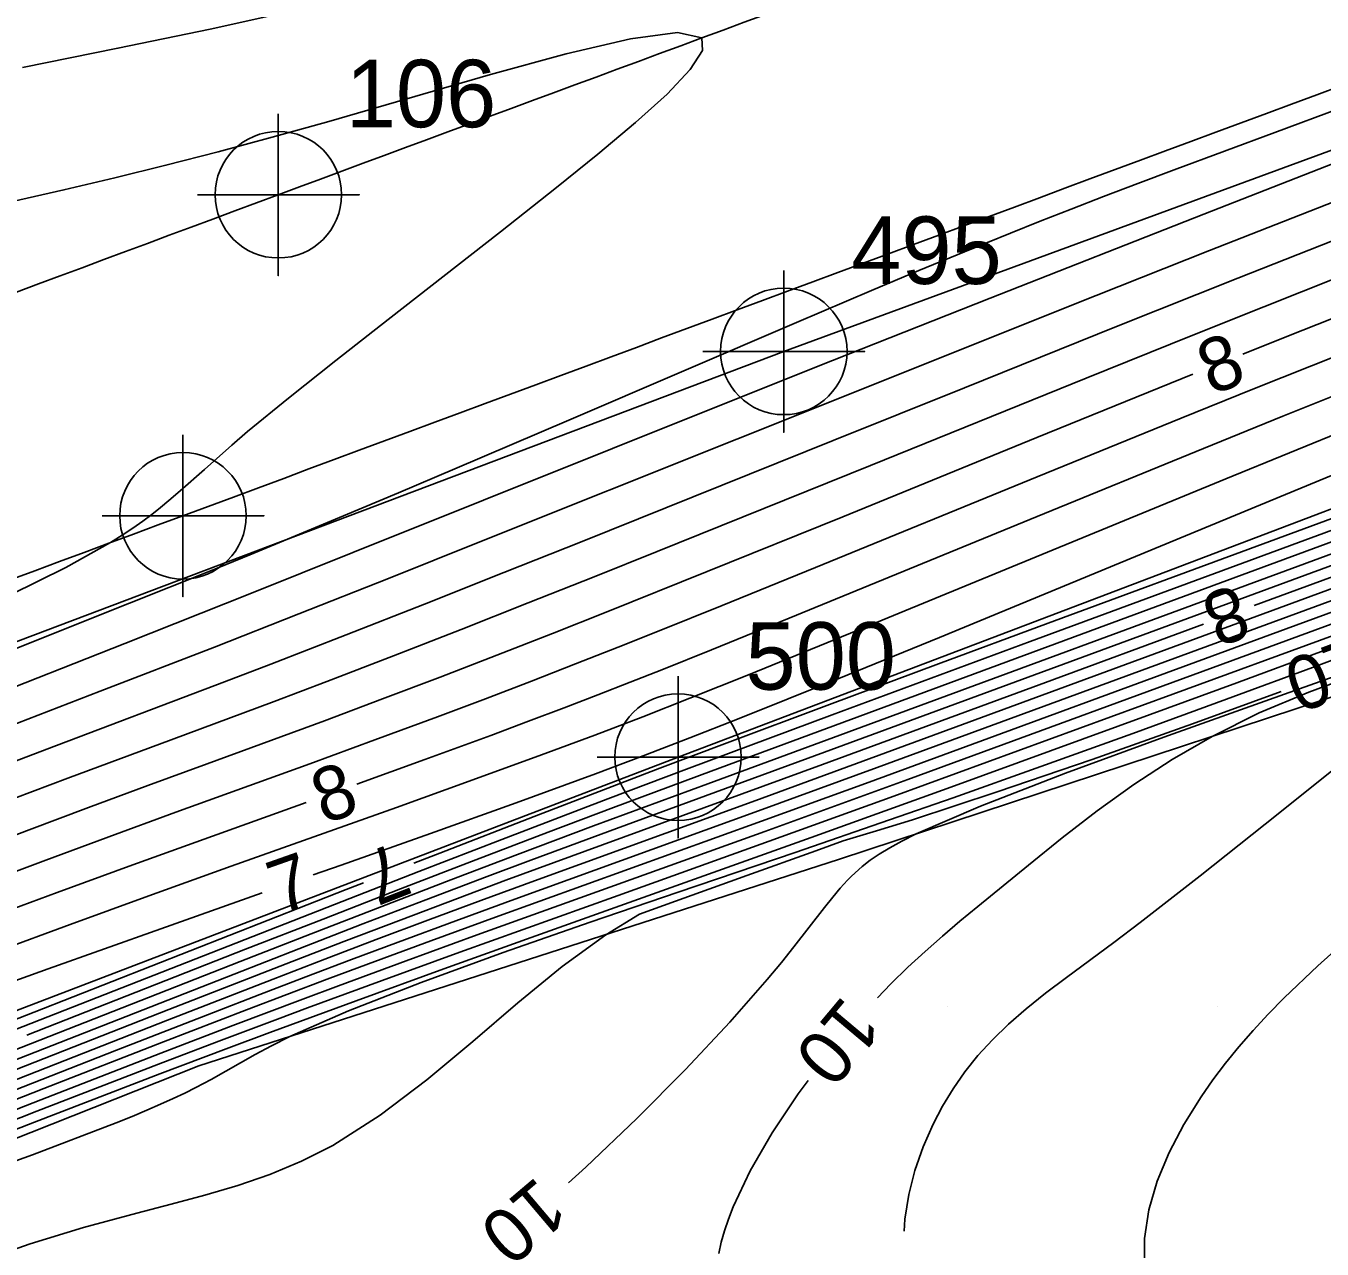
# Model space of a CAD drawing. Extents: x 2602990 to 2605851, y 618069 to 619180.
# Drawn here: x 2603275.83 to 2603323.87, y 618361.03 to 618406.35 of the extents above; entities that cross this region are included whole.
import ezdxf

# ---------------------------------------------------------------- set-up
doc = ezdxf.new("R2010")
doc.units = 0
for name, color, linetype in [('DTM Contours Major', 7, 'Continuous'), ('DTM Contours Major Text', 7, 'Continuous'), ('DTM Contours Minor', 7, 'Continuous'), ('DTM Contours Minor Text', 7, 'Continuous'), ('Exist DTM Breakline', 7, 'Continuous'), ('Exist DTM Breakline Cogo Number', 7, 'Continuous'), ('Exist DTM Breakline Cogo Point CELL', 7, 'Continuous'), ('Exist DTM Crownline', 7, 'Continuous'), ('Exist DTM Crownline Cogo Number', 7, 'Continuous'), ('Exist DTM Crownline Cogo Point CELL', 7, 'Continuous'), ('Exist DTM Drainline', 7, 'Continuous'), ('Exist DTM Drainline Cogo Number', 7, 'Continuous'), ('Exist DTM Drainline Cogo Point CELL', 7, 'Continuous'), ('Exist DTM QL2 LIDAR Elevation Point', 7, 'Continuous'), ('Exist Roads EOP', 7, 'Continuous'), ('Exist Roads EOP Cogo Point CELL', 7, 'Continuous'), ('PH Exist DTM Breakline', 7, 'Continuous')]:
    doc.layers.add(name, color=color, linetype=linetype)

# ---------------------------------------------------------------- blocks, each defined once
blk = doc.blocks.new('EXIST DTM CROWNLINE COGO POINT')
at = {"layer": 'Exist DTM Crownline Cogo Point CELL'}
blk.add_lwpolyline([(0, 0.06), (0, -0.06), (0, 0), (0.06, 0), (-0.06, 0)], dxfattribs=at)
blk.add_circle((0, 0), 0.04688, dxfattribs=at)
blk = doc.blocks.new('EXIST DTM BREAKLINE COGO POINT')
at = {"layer": 'Exist DTM Breakline Cogo Point CELL'}
blk.add_lwpolyline([(0, 0.06), (0, -0.06), (0, 0), (0.06, 0), (-0.06, 0)], dxfattribs=at)
blk.add_circle((0, 0), 0.04688, dxfattribs=at)
blk = doc.blocks.new('EXIST DTM DRAINLINE COGO POINT')
at = {"layer": 'Exist DTM Drainline Cogo Point CELL'}
blk.add_lwpolyline([(0, 0.06), (0, -0.06), (0, 0), (0.06, 0), (-0.06, 0)], dxfattribs=at)
blk.add_circle((0, 0), 0.04688, dxfattribs=at)
blk = doc.blocks.new('EXIST ROADS EOP COGO POINT')
at = {"layer": 'Exist Roads EOP Cogo Point CELL'}
blk.add_lwpolyline([(0, 0.06), (0, -0.06), (0, 0), (0.06, 0), (-0.06, 0)], dxfattribs=at)
blk.add_circle((0, 0), 0.04688, dxfattribs=at)

msp = doc.modelspace()

# ---------------------------------------------------------------- linework, layer by layer
at = {"layer": 'DTM Contours Major'}
for points in [[(2603327.541, 618396.809), (2603322.626, 618394.861), (2603320.943, 618394.188)], [(2603319.086, 618393.443), (2603317.833, 618392.939), (2603313.306, 618391.1), (2603306.112, 618388.165), (2603301.082, 618386.133), (2603297.336, 618384.632), (2603295.344, 618383.842), (2603293.289, 618383.036), (2603291.187, 618382.223), (2603289.05, 618381.41), (2603286.897, 618380.605), (2603282.543, 618379.006), (2603280.349, 618378.202), (2603278.149, 618377.39), (2603275.946, 618376.566), (2603273.731, 618375.723)], [(2603232.042, 618350.596), (2603232.796, 618350.941), (2603234.02, 618351.488), (2603235.249, 618352.027), (2603236.484, 618352.559), (2603237.724, 618353.086), (2603240.316, 618354.172), (2603243.023, 618355.288), (2603245.739, 618356.391), (2603248.557, 618357.518), (2603251.681, 618358.75), (2603259.068, 618361.639), (2603269.134, 618365.569), (2603283.544, 618371.218), (2603285.941, 618372.151), (2603288.321, 618373.072), (2603290.658, 618373.969), (2603292.932, 618374.831), (2603294.547, 618375.436), (2603297.726, 618376.612), (2603305.437, 618379.437), (2603325.265, 618386.744)], [(2603295.94, 618363.478), (2603296.588, 618364.057), (2603298.478, 618365.862), (2603300.282, 618367.686), (2603301.92, 618369.437), (2603303.31, 618371.019), (2603303.832, 618371.648), (2603304.296, 618372.226), (2603305.426, 618373.677), (2603305.741, 618374.071), (2603306.013, 618374.395), (2603306.283, 618374.692), (2603306.421, 618374.833), (2603306.563, 618374.97), (2603306.828, 618375.202), (2603307.122, 618375.431), (2603307.457, 618375.661), (2603307.847, 618375.897), (2603308.301, 618376.145), (2603308.834, 618376.409), (2603311.219, 618377.441), (2603314.36, 618378.657), (2603318.012, 618379.995), (2603321.928, 618381.394), (2603325.861, 618382.792)]]:
    msp.add_lwpolyline(points, dxfattribs=at)
at = {"layer": 'DTM Contours Minor'}
for points in [[(2603290.205, 618375.323), (2603291.172, 618375.7), (2603294.664, 618377.053), (2603299.329, 618378.84), (2603301.718, 618379.745), (2603305.614, 618381.208), (2603309.652, 618382.713), (2603313.719, 618384.22), (2603329.659, 618390.101), (2603334.868, 618392.036), (2603342.845, 618395.018), (2603349.595, 618397.548), (2603354.049, 618399.193), (2603357.917, 618400.605), (2603361.91, 618402.052), (2603365.862, 618403.476), (2603369.608, 618404.82), (2603380.777, 618408.802), (2603385.235, 618410.41), (2603388.763, 618411.704), (2603393.297, 618413.38), (2603399.856, 618415.829), (2603421.294, 618423.877)], [(2603275.707, 618404.809), (2603279.241, 618405.522), (2603282.653, 618406.233), (2603285.162, 618406.782), (2603287.54, 618407.322), (2603289.815, 618407.856), (2603292.011, 618408.382), (2603298.458, 618409.943), (2603302.888, 618411.009), (2603305.165, 618411.565), (2603307.504, 618412.147), (2603309.921, 618412.763), (2603313.099, 618413.597), (2603316.372, 618414.485), (2603319.683, 618415.413), (2603322.979, 618416.37), (2603326.203, 618417.341)], [(2603342.883, 618407.119), (2603323.073, 618399.352), (2603319.703, 618398.025), (2603315.495, 618396.359), (2603302.184, 618391.043), (2603292.661, 618387.227), (2603289.266, 618385.873), (2603285.949, 618384.559), (2603282.821, 618383.332), (2603278.586, 618381.696), (2603274.359, 618380.063)], [(2603275.336, 618399.839), (2603277.239, 618400.273), (2603279.125, 618400.718), (2603281.021, 618401.186), (2603282.957, 618401.685), (2603284.961, 618402.224), (2603287.062, 618402.814), (2603293.055, 618404.555), (2603295.856, 618405.32), (2603298.239, 618405.871), (2603299.988, 618406.102), (2603300.889, 618405.904), (2603300.914, 618405.439), (2603300.454, 618404.732), (2603299.597, 618403.825), (2603298.427, 618402.765), (2603297.033, 618401.595), (2603295.501, 618400.36), (2603293.418, 618398.715), (2603289.258, 618395.474), (2603287.317, 618393.956), (2603285.558, 618392.556), (2603284.048, 618391.315), (2603283.464, 618390.815), (2603282.445, 618389.918), (2603281.553, 618389.127), (2603281.127, 618388.761), (2603280.815, 618388.503), (2603280.495, 618388.249), (2603280.157, 618387.995), (2603279.795, 618387.738), (2603279.399, 618387.476), (2603278.962, 618387.204), (2603277.305, 618386.282), (2603275.256, 618385.263)], [(2603331.935, 618404.24), (2603319.49, 618399.375), (2603311.576, 618396.264), (2603305.726, 618393.951), (2603302.419, 618392.633), (2603287.95, 618386.834), (2603284.19, 618385.333), (2603279.496, 618383.471), (2603273.91, 618381.27)], [(2603324.577, 618403.317), (2603322.127, 618402.396), (2603318.389, 618401.013), (2603317.044, 618400.508), (2603315.774, 618400.025), (2603314.571, 618399.561), (2603313.423, 618399.112), (2603312.32, 618398.675), (2603310.615, 618397.984), (2603308.924, 618397.283), (2603307.17, 618396.544), (2603304.397, 618395.361), (2603295.959, 618391.738), (2603291.729, 618389.935), (2603289.635, 618389.049), (2603287.605, 618388.196), (2603285.68, 618387.395), (2603284.13, 618386.757), (2603282.641, 618386.15), (2603279.672, 618384.956), (2603270.072, 618381.131)], [(2603336.517, 618403.202), (2603323.851, 618398.222), (2603320.75, 618396.998), (2603316.256, 618395.21), (2603310.619, 618392.939), (2603305.756, 618390.984), (2603296.442, 618387.248), (2603293.544, 618386.091), (2603290.604, 618384.923), (2603287.7, 618383.781), (2603284.908, 618382.698), (2603283.193, 618382.042), (2603276.602, 618379.55), (2603274.89, 618378.895)], [(2603333.689, 618397.82), (2603323.48, 618393.759), (2603321.306, 618392.887), (2603318.652, 618391.814), (2603313.313, 618389.638), (2603305.101, 618386.277), (2603301.633, 618384.87), (2603299.307, 618383.936), (2603297.783, 618383.33), (2603296.207, 618382.709), (2603294.57, 618382.072), (2603292.865, 618381.419), (2603291.085, 618380.748), (2603288.767, 618379.891), (2603286.355, 618379.011), (2603281.39, 618377.211), (2603278.907, 618376.304), (2603276.469, 618375.402), (2603274.521, 618374.668)], [(2603324.512, 618397.047), (2603321.717, 618395.941), (2603319.023, 618394.868), (2603315.128, 618393.301), (2603307.134, 618390.057), (2603299.227, 618386.875), (2603296.887, 618385.937), (2603294.45, 618384.967), (2603291.959, 618383.983), (2603289.456, 618383.006), (2603286.984, 618382.057), (2603285.035, 618381.321), (2603281.215, 618379.899), (2603277.384, 618378.473), (2603275.422, 618377.731)], [(2603324.278, 618392.634), (2603322.422, 618391.886), (2603319.478, 618390.691), (2603313.318, 618388.171), (2603304.124, 618384.4), (2603301.238, 618383.23), (2603299.401, 618382.495), (2603298.231, 618382.033), (2603297.031, 618381.564), (2603295.781, 618381.084), (2603294.464, 618380.585), (2603293.061, 618380.061), (2603290.62, 618379.167), (2603288.094, 618378.254)], [(2603325.031, 618391.49), (2603320.312, 618389.566), (2603306.665, 618383.959), (2603302.61, 618382.305), (2603300.438, 618381.434), (2603298.697, 618380.75), (2603296.912, 618380.067), (2603294.946, 618379.335), (2603292.401, 618378.409), (2603289.563, 618377.391), (2603283.443, 618375.209), (2603280.381, 618374.112), (2603277.464, 618373.057), (2603274.778, 618372.07)], [(2603325.868, 618390.375), (2603313.612, 618385.304), (2603309.699, 618383.694), (2603305.968, 618382.173), (2603302.212, 618380.666), (2603300.443, 618379.972), (2603298.704, 618379.304), (2603296.938, 618378.642), (2603293.996, 618377.565), (2603290.823, 618376.427), (2603287.51, 618375.252), (2603286.476, 618374.888)], [(2603230.899, 618351.261), (2603232.523, 618351.981), (2603234.797, 618352.972), (2603236.387, 618353.653), (2603237.889, 618354.288), (2603239.501, 618354.962), (2603241.21, 618355.669), (2603243.003, 618356.405), (2603244.868, 618357.163), (2603248.004, 618358.424), (2603250.561, 618359.439), (2603253.762, 618360.7), (2603260.83, 618363.464), (2603273.604, 618368.443), (2603287.265, 618373.796), (2603290.393, 618375.014), (2603293.467, 618376.203), (2603297.403, 618377.709), (2603300.32, 618378.809), (2603305.717, 618380.822), (2603313.054, 618383.538), (2603329.838, 618389.732)], [(2603275.862, 618368.954), (2603283.973, 618372.133), (2603286.842, 618373.254), (2603289.709, 618374.369), (2603292.511, 618375.45), (2603295.184, 618376.471), (2603297.605, 618377.384), (2603301.231, 618378.734), (2603315.864, 618384.142), (2603329.882, 618389.314)], [(2603271.955, 618367.048), (2603283.767, 618371.679), (2603286.4, 618372.706), (2603289.02, 618373.722), (2603291.583, 618374.709), (2603294.045, 618375.646), (2603296.868, 618376.704), (2603301.107, 618378.27), (2603328.447, 618388.349)], [(2603321.359, 618384.871), (2603328.055, 618387.337)], [(2603264.4, 618362.967), (2603281.079, 618369.507), (2603284.99, 618371.028), (2603286.908, 618371.766), (2603288.815, 618372.493), (2603290.722, 618373.21), (2603292.692, 618373.942), (2603294.677, 618374.671), (2603302.883, 618377.652), (2603307.693, 618379.411), (2603327.865, 618386.833)], [(2603261.685, 618361.158), (2603276.497, 618366.971), (2603280.933, 618368.701), (2603284.004, 618369.888), (2603285.497, 618370.458), (2603286.996, 618371.024), (2603288.523, 618371.595), (2603290.839, 618372.45), (2603293.239, 618373.325), (2603303.097, 618376.882), (2603307.082, 618378.332), (2603322.547, 618384.004), (2603327.504, 618385.83)], [(2603238.982, 618351.734), (2603239.621, 618352.003), (2603241.64, 618352.839), (2603244.34, 618353.944), (2603247.34, 618355.154), (2603250.445, 618356.384), (2603260.34, 618360.258), (2603273.119, 618365.279), (2603276.379, 618366.555), (2603280.836, 618368.288), (2603283.497, 618369.311), (2603286.09, 618370.291), (2603287.416, 618370.786), (2603289.927, 618371.711), (2603292.552, 618372.665), (2603297.95, 618374.609), (2603303.224, 618376.505), (2603308.514, 618378.427), (2603321.931, 618383.339), (2603327.334, 618385.332)], [(2603255.688, 618359.187), (2603263.04, 618362.061), (2603279.19, 618368.395), (2603282.779, 618369.794), (2603284.501, 618370.46), (2603286.202, 618371.112), (2603287.902, 618371.757), (2603289.622, 618372.402), (2603291.762, 618373.195), (2603293.952, 618373.996), (2603302.985, 618377.265), (2603307.387, 618378.871), (2603325.442, 618385.504)], [(2603268, 618364.751), (2603281.124, 618369.898), (2603285.471, 618371.592), (2603287.615, 618372.42), (2603289.735, 618373.23), (2603291.826, 618374.02), (2603293.621, 618374.69), (2603297.201, 618376.006), (2603305.352, 618378.979), (2603313.383, 618381.933), (2603319.483, 618384.18)], [(2603272.358, 618363.184), (2603276.074, 618364.523), (2603279.173, 618365.702), (2603279.768, 618365.943), (2603280.316, 618366.171), (2603280.823, 618366.39), (2603281.291, 618366.602), (2603281.726, 618366.807), (2603282.131, 618367.009), (2603282.702, 618367.311), (2603283.241, 618367.614), (2603284.33, 618368.233), (2603284.934, 618368.558), (2603285.614, 618368.899), (2603287.789, 618369.855), (2603290.477, 618370.905), (2603293.516, 618372.011), (2603296.745, 618373.137), (2603300.001, 618374.247), (2603304.343, 618375.72), (2603307.845, 618376.926), (2603310.196, 618377.749), (2603313.451, 618378.905), (2603316.862, 618380.133), (2603320.329, 618381.397), (2603323.751, 618382.66), (2603327.028, 618383.885)], [(2603272.659, 618364.733), (2603276.239, 618366.132), (2603280.747, 618367.876), (2603282.978, 618368.728), (2603285.157, 618369.549), (2603286.264, 618369.961), (2603289.029, 618370.977), (2603291.912, 618372.024), (2603297.783, 618374.133), (2603303.381, 618376.139), (2603307.995, 618377.809), (2603318.338, 618381.583), (2603324.287, 618383.768)], [(2603272.149, 618364.172), (2603276.15, 618365.728), (2603280.799, 618367.514), (2603283.253, 618368.442), (2603284.872, 618369.046), (2603288.076, 618370.227), (2603291.326, 618371.407), (2603294.562, 618372.571), (2603304.942, 618376.279), (2603310.108, 618378.145), (2603317.505, 618380.836), (2603320.713, 618382.011), (2603323.918, 618383.19)], [(2603327.171, 618383.063), (2603323.381, 618381.665), (2603321.544, 618380.891), (2603319.804, 618380.025), (2603318.319, 618379.164), (2603316.901, 618378.235), (2603315.543, 618377.26), (2603314.241, 618376.26), (2603312.99, 618375.255), (2603311.112, 618373.718), (2603310.452, 618373.172), (2603309.802, 618372.621), (2603309.159, 618372.058), (2603308.522, 618371.473), (2603307.89, 618370.858), (2603307.398, 618370.334)], [(2603274.052, 618360.535), (2603275.982, 618361.222), (2603277.968, 618361.824), (2603279.94, 618362.359), (2603281.219, 618362.69), (2603282.464, 618363.022), (2603283.681, 618363.381), (2603284.875, 618363.791), (2603286.05, 618364.278), (2603287.212, 618364.867), (2603288.962, 618365.982), (2603290.69, 618367.296), (2603292.394, 618368.716), (2603294.068, 618370.148), (2603295.712, 618371.499), (2603297.32, 618372.675), (2603298.569, 618373.433), (2603299.909, 618373.919), (2603302.554, 618374.865), (2603305.105, 618375.78), (2603306.127, 618376.154), (2603307.363, 618376.524), (2603308.696, 618376.937), (2603311.833, 618377.963), (2603315.347, 618379.169), (2603319.073, 618380.493), (2603322.358, 618381.692)], [(2603324.222, 618378.734), (2603321.762, 618376.765), (2603319.361, 618374.851), (2603317.136, 618373.124), (2603316.159, 618372.392), (2603314.404, 618371.095), (2603313.625, 618370.503), (2603312.909, 618369.93), (2603312.254, 618369.361), (2603311.658, 618368.784), (2603311.12, 618368.194), (2603310.634, 618367.59), (2603310.198, 618366.967), (2603309.807, 618366.324), (2603309.458, 618365.657), (2603309.088, 618364.815), (2603308.783, 618363.942), (2603308.554, 618363.045), (2603308.409, 618362.134), (2603308.384, 618361.689)], [(2603286.212, 618377.577), (2603282.432, 618376.218), (2603279.659, 618375.215), (2603276.988, 618374.236), (2603275.32, 618373.616)], [(2603269.043, 618367.042), (2603276.129, 618369.808), (2603287.706, 618374.349), (2603288.342, 618374.597)], [(2603284.59, 618374.223), (2603280.825, 618372.896), (2603276.657, 618371.416), (2603271.775, 618369.658)], [(2603325.039, 618372.713), (2603323.716, 618371.521), (2603322.474, 618370.34), (2603321.878, 618369.734), (2603321.317, 618369.129), (2603320.789, 618368.523), (2603320.293, 618367.912), (2603319.826, 618367.295), (2603319.388, 618366.666), (2603318.753, 618365.647), (2603318.205, 618364.604), (2603317.765, 618363.544), (2603317.452, 618362.478), (2603317.288, 618361.415), (2603317.293, 618360.363)], [(2603304.831, 618367.271), (2603304.458, 618366.776), (2603303.495, 618365.333), (2603302.68, 618363.922), (2603302.047, 618362.586), (2603301.874, 618362.139), (2603301.727, 618361.705), (2603301.606, 618361.282), (2603301.511, 618360.866)]]:
    msp.add_lwpolyline(points, dxfattribs=at)
at = {"layer": 'Exist DTM Breakline'}
msp.add_lwpolyline([(2603537.954, 618480.779), (2603486.109, 618461.906), (2603428.704, 618440.722), (2603369.241, 618418.295), (2603303.922, 618394.289), (2603246.763, 618372.687), (2603198.271, 618355.074)], dxfattribs=at)
at = {"layer": 'Exist DTM Crownline'}
msp.add_spline([(2603233.488, 618380.754), (2603285.185, 618400.095), (2603335.457, 618418.629), (2603390.812, 618439.069), (2603440.087, 618457.325), (2603493.996, 618477.231), (2603542.655, 618495.301), (2603600.808, 618516.867), (2603653.659, 618536.362), (2603706.222, 618555.742), (2603764.811, 618577.593), (2603823.52, 618599.847), (2603878.564, 618620.56), (2603937.951, 618643.078), (2603997.369, 618665.789), (2604036.209, 618680.665), (2604055.311, 618688.017)], degree=3, dxfattribs=at)
at = {"layer": 'Exist DTM Drainline'}
msp.add_lwpolyline([(2603204.098, 618342.063), (2603247.886, 618359.31), (2603300.002, 618379.256), (2603348.063, 618397.511), (2603388.725, 618412.554), (2603432.793, 618429.056), (2603474.09, 618444.074), (2603510.151, 618459.891), (2603545.952, 618474.924)], dxfattribs=at)
at = {"layer": 'Exist DTM QL2 LIDAR Elevation Point'}
for p, q in [((2603310, 618370), (2603310, 618370)), ((2603320, 618370), (2603320, 618370))]:
    msp.add_line(p, q, dxfattribs=at)
at = {"layer": 'Exist Roads EOP'}
for points in [[(2603230.17, 618389.98), (2603282.929, 618409.597), (2603332.773, 618427.868), (2603388.167, 618448.413), (2603437.203, 618466.721), (2603490.778, 618486.527), (2603539.039, 618504.558), (2603597.451, 618526.156), (2603651.053, 618545.972), (2603705.208, 618566.084), (2603762.02, 618587.183), (2603820.334, 618609.162), (2603876.341, 618629.99), (2603934.909, 618652.28), (2603996.409, 618675.568), (2604033.216, 618689.957), (2604052.01, 618697.199)], [(2604034.633, 618668.486), (2603984.89, 618650.123), (2603936.767, 618631.654), (2603888.195, 618613.335), (2603837.766, 618594.258), (2603782.918, 618573.705), (2603731.939, 618554.39), (2603671.126, 618532.171), (2603621.822, 618514.106), (2603561.545, 618491.877), (2603506.421, 618471.293), (2603452.163, 618451.33), (2603398.364, 618431.316), (2603341.431, 618410.355), (2603281.65, 618388.199), (2603223.033, 618366.475), (2603185.717, 618352.612)]]:
    msp.add_spline(points, degree=3, dxfattribs=at)
at = {"layer": 'PH Exist DTM Breakline'}
msp.add_lwpolyline([(2603546.278, 618467.89), (2603526.855, 618460.306), (2603507.213, 618451.651), (2603485.725, 618442.619), (2603466.383, 618433.876), (2603454.696, 618429.386), (2603442.234, 618424.385), (2603428.822, 618418.102), (2603416.965, 618413.956), (2603393.207, 618405.535), (2603378.639, 618399.772), (2603357.505, 618392.883), (2603332.502, 618384.211), (2603305.954, 618375.46), (2603282.242, 618367.811), (2603247.909, 618354.209), (2603229.683, 618345.761), (2603219.668, 618341.177), (2603212.41, 618339.282), (2603206.143, 618338.068)], dxfattribs=at)

# ---------------------------------------------------------------- block references
at = {"layer": 'Exist DTM Breakline Cogo Point CELL', "xscale": 50, "yscale": 50}
msp.add_blockref('EXIST DTM BREAKLINE COGO POINT', (2603303.922, 618394.289), dxfattribs=at)
at = {"layer": 'Exist DTM Crownline Cogo Point CELL', "xscale": 50, "yscale": 50}
msp.add_blockref('EXIST DTM CROWNLINE COGO POINT', (2603285.185, 618400.095), dxfattribs=at)
at = {"layer": 'Exist DTM Drainline Cogo Point CELL', "xscale": 50, "yscale": 50}
msp.add_blockref('EXIST DTM DRAINLINE COGO POINT', (2603300.002, 618379.256), dxfattribs=at)
msp.add_blockref('EXIST DTM DRAINLINE COGO POINT', (2603300.002, 618379.256), dxfattribs=at)
at = {"layer": 'Exist Roads EOP Cogo Point CELL', "xscale": 50, "yscale": 50}
msp.add_blockref('EXIST ROADS EOP COGO POINT', (2603281.65, 618388.199), dxfattribs=at)

# ---------------------------------------------------------------- texts
at = {"layer": 'DTM Contours Major Text'}
for s, rotation, p in [('8', 21.8664, (2603319.78, 618392.645)), ('10', 220.2462, (2603294.783, 618363.761))]:
    msp.add_text(s, height=2, rotation=rotation, dxfattribs=at).set_placement(p)
at = {"layer": 'DTM Contours Minor Text'}
for s, rotation, p in [('8', 200.2169, (2603320.689, 618385.69)), ('10', 200.4268, (2603325.102, 618383.779)), ('8', 19.7756, (2603286.876, 618376.753)), ('7', 19.4142, (2603285.249, 618373.395)), ('7', 201.3027, (2603289.519, 618376.129)), ('10', 230.041, (2603306.136, 618370.479))]:
    msp.add_text(s, height=2, rotation=rotation, dxfattribs=at).set_placement(p)
at = {"layer": 'Exist DTM Breakline Cogo Number'}
msp.add_text('495', height=2.5, dxfattribs=at).set_placement((2603306.422, 618396.789))
at = {"layer": 'Exist DTM Crownline Cogo Number'}
msp.add_text('106', height=2.5, dxfattribs=at).set_placement((2603287.685, 618402.595))
at = {"layer": 'Exist DTM Drainline Cogo Number'}
msp.add_text('500', height=2.5, dxfattribs=at).set_placement((2603302.502, 618381.756))

doc.saveas('drawing.dxf')
